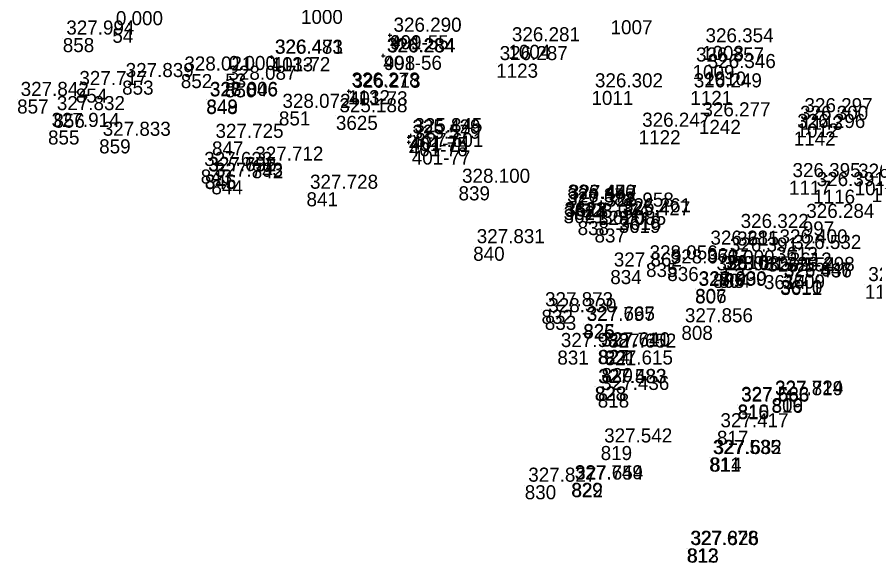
# Model space of a CAD drawing. Extents: x -829398 to -819400, y -1074439 to -1067977.
# Drawn here: x -823763.7 to -823690.6, y -1070217.1 to -1070170.5 of the extents above; entities that cross this region are included whole.
import ezdxf

# ---------------------------------------------------------------- set-up
doc = ezdxf.new("R2010")
doc.units = 0
for name, color, linetype in [('Vrstva 60', 7, 'Continuous'), ('Vrstva 61', 7, 'Continuous'), ('Čísla bodů_doměření_2012', 7, 'Continuous')]:
    doc.layers.add(name, color=color, linetype=linetype)

# ---------------------------------------------------------------- blocks, each defined once
blk = doc.blocks.new('BOD')
at = {"layer": 'Čísla bodů_doměření_2012'}
for p, q in [((-0.15, 0), (0.15, 0)), ((0, -0.15), (0, 0.15))]:
    blk.add_line(p, q, dxfattribs=at)

msp = doc.modelspace()

# ---------------------------------------------------------------- linework, layer by layer
at = {"layer": 'Vrstva 60'}
for p, q in [((-823713.117, -1070170.78), (-823713.117, -1070170.78)), ((-823755.582, -1070171.507), (-823755.582, -1070171.507)), ((-823759.807, -1070172.306), (-823759.807, -1070172.306)), ((-823731.913, -1070172.062), (-823731.913, -1070172.062)), ((-823721.827, -1070172.88), (-823721.827, -1070172.88)), ((-823705.324, -1070172.97), (-823705.324, -1070172.97)), ((-823732.442, -1070173.831), (-823732.442, -1070173.831)), ((-823742.036, -1070173.944), (-823742.036, -1070173.944)), ((-823722.867, -1070174.485), (-823722.867, -1070174.485)), ((-823706.131, -1070174.604), (-823706.131, -1070174.604)), ((-823749.746, -1070175.374), (-823749.746, -1070175.374)), ((-823745.96, -1070175.331), (-823745.96, -1070175.331)), ((-823705.136, -1070175.162), (-823705.136, -1070175.162)), ((-823754.747, -1070175.932), (-823754.747, -1070175.932)), ((-823758.694, -1070176.612), (-823758.694, -1070176.612)), ((-823745.988, -1070176.16), (-823745.988, -1070176.16)), ((-823735.493, -1070176.748), (-823735.493, -1070176.748)), ((-823714.748, -1070176.809), (-823714.748, -1070176.809)), ((-823706.32, -1070176.81), (-823706.32, -1070176.81)), ((-823763.697, -1070177.541), (-823763.697, -1070177.541)), ((-823747.576, -1070177.585), (-823747.576, -1070177.585)), ((-823747.562, -1070177.541), (-823747.562, -1070177.541)), ((-823760.61, -1070178.751), (-823760.61, -1070178.751)), ((-823741.385, -1070178.557), (-823741.385, -1070178.557)), ((-823736.529, -1070178.934), (-823736.529, -1070178.934)), ((-823696.887, -1070178.927), (-823696.887, -1070178.927)), ((-823705.587, -1070179.282), (-823705.587, -1070179.282)), ((-823697.26, -1070179.583), (-823697.26, -1070179.583)), ((-823761.066, -1070180.183), (-823761.066, -1070180.183)), ((-823710.722, -1070180.167), (-823710.722, -1070180.167)), ((-823697.505, -1070180.275), (-823697.505, -1070180.275)), ((-823756.704, -1070180.94), (-823756.704, -1070180.94)), ((-823747.091, -1070181.116), (-823747.091, -1070181.116)), ((-823743.698, -1070183.058), (-823743.698, -1070183.058)), ((-823748.053, -1070183.514), (-823748.053, -1070183.514)), ((-823747.707, -1070183.979), (-823747.707, -1070183.979)), ((-823747.694, -1070183.942), (-823747.694, -1070183.942)), ((-823747.137, -1070184.432), (-823747.137, -1070184.432)), ((-823697.907, -1070184.464), (-823697.907, -1070184.464)), ((-823692.313, -1070184.514), (-823692.313, -1070184.514)), ((-823739.034, -1070185.455), (-823739.034, -1070185.455)), ((-823726.075, -1070184.946), (-823726.075, -1070184.946)), ((-823695.848, -1070185.227), (-823695.848, -1070185.227)), ((-823690.863, -1070185.089), (-823690.863, -1070185.089)), ((-823717.063, -1070186.306), (-823717.063, -1070186.306)), ((-823716.964, -1070186.33), (-823716.964, -1070186.33)), ((-823717.126, -1070186.899), (-823717.126, -1070186.899)), ((-823717.114, -1070186.617), (-823717.114, -1070186.617)), ((-823713.829, -1070186.982), (-823713.829, -1070186.982)), ((-823712.427, -1070187.722), (-823712.427, -1070187.722)), ((-823712.36, -1070187.463), (-823712.36, -1070187.463)), ((-823715.926, -1070187.906), (-823715.926, -1070187.906)), ((-823714.485, -1070188.538), (-823714.485, -1070188.538)), ((-823696.735, -1070187.939), (-823696.735, -1070187.939)), ((-823702.331, -1070188.801), (-823702.331, -1070188.801)), ((-823724.825, -1070190.099), (-823724.825, -1070190.099)), ((-823704.905, -1070190.225), (-823704.905, -1070190.225)), ((-823699.016, -1070190.117), (-823699.016, -1070190.117)), ((-823697.846, -1070190.593), (-823697.846, -1070190.593)), ((-823703.246, -1070190.812), (-823703.246, -1070190.812)), ((-823713.141, -1070192.087), (-823713.141, -1070192.087)), ((-823710.092, -1070191.48), (-823710.092, -1070191.48)), ((-823708.283, -1070191.826), (-823708.283, -1070191.826)), ((-823703.452, -1070191.889), (-823703.452, -1070191.889)), ((-823704.387, -1070192.412), (-823704.387, -1070192.412)), ((-823703.898, -1070192.405), (-823703.898, -1070192.405)), ((-823700.044, -1070192.514), (-823700.044, -1070192.514)), ((-823698.639, -1070192.936), (-823698.639, -1070192.936)), ((-823698.409, -1070192.468), (-823698.409, -1070192.468)), ((-823698.653, -1070193.014), (-823698.653, -1070193.014)), ((-823691.449, -1070193.333), (-823691.449, -1070193.333)), ((-823705.919, -1070193.737), (-823705.919, -1070193.737)), ((-823705.9, -1070193.694), (-823705.9, -1070193.694)), ((-823719.002, -1070195.475), (-823719.002, -1070195.475)), ((-823718.722, -1070195.99), (-823718.722, -1070195.99)), ((-823715.451, -1070196.728), (-823715.451, -1070196.728)), ((-823715.437, -1070196.688), (-823715.437, -1070196.688)), ((-823707.081, -1070196.848), (-823707.081, -1070196.848)), ((-823717.654, -1070198.955), (-823717.654, -1070198.955)), ((-823714.216, -1070198.918), (-823714.216, -1070198.918)), ((-823714.152, -1070198.896), (-823714.152, -1070198.896)), ((-823713.614, -1070199.004), (-823713.614, -1070199.004)), ((-823713.901, -1070200.444), (-823713.901, -1070200.444)), ((-823714.473, -1070202.032), (-823714.473, -1070202.032)), ((-823714.436, -1070202.023), (-823714.436, -1070202.023)), ((-823714.211, -1070202.616), (-823714.211, -1070202.616)), ((-823699.395, -1070203.065), (-823699.395, -1070203.065)), ((-823699.391, -1070203.016), (-823699.391, -1070203.016)), ((-823702.292, -1070203.552), (-823702.292, -1070203.552)), ((-823702.275, -1070203.612), (-823702.275, -1070203.612)), ((-823704.05, -1070205.796), (-823704.05, -1070205.796)), ((-823713.961, -1070207.093), (-823713.961, -1070207.093)), ((-823704.707, -1070208.072), (-823704.707, -1070208.072)), ((-823704.63, -1070208.081), (-823704.63, -1070208.081)), ((-823720.432, -1070210.439), (-823720.432, -1070210.439)), ((-823716.472, -1070210.232), (-823716.472, -1070210.232)), ((-823716.434, -1070210.262), (-823716.434, -1070210.262)), ((-823706.629, -1070215.823), (-823706.629, -1070215.823)), ((-823706.572, -1070215.842), (-823706.572, -1070215.842))]:
    msp.add_line(p, q, dxfattribs=at)

# ---------------------------------------------------------------- block references
for p in [(-823731.918, -1070172.067), (-823742, -1070173.93), (-823732.488, -1070173.806), (-823735.416, -1070176.841), (-823730.146, -1070180.632), (-823730.306, -1070181.19), (-823730.304, -1070180.742), (-823730.062, -1070181.892)]:
    msp.add_blockref('BOD', p, dxfattribs=at)

# ---------------------------------------------------------------- texts
for s, p in [('1000', (-823739.505, -1070171.094)), ('1007', (-823713.117, -1070171.98)), ('54', (-823755.582, -1070172.707)), ('858', (-823759.807, -1070173.506)), ('401-55', (-823731.918, -1070173.267)), ('999', (-823731.913, -1070173.262)), ('1004', (-823721.827, -1070174.08)), ('1008', (-823705.324, -1070174.17)), ('401-72', (-823742, -1070175.13)), ('1133', (-823742.036, -1070175.144)), ('401-56', (-823732.488, -1070175.006)), ('998', (-823732.442, -1070175.031)), ('1123', (-823722.867, -1070175.685)), ('1009', (-823706.131, -1070175.804)), ('852', (-823749.746, -1070176.574)), ('53', (-823745.96, -1070176.531)), ('1010', (-823705.136, -1070176.362)), ('853', (-823754.747, -1070177.132)), ('854', (-823758.694, -1070177.812)), ('850', (-823745.988, -1070177.36)), ('401-73', (-823735.416, -1070178.041)), ('1132', (-823735.493, -1070177.948)), ('1011', (-823714.748, -1070178.009)), ('1121', (-823706.32, -1070178.01)), ('857', (-823763.697, -1070178.741)), ('848', (-823747.576, -1070178.785)), ('849', (-823747.562, -1070178.741)), ('856', (-823760.61, -1070179.951)), ('851', (-823741.385, -1070179.757)), ('3625', (-823736.529, -1070180.134)), ('1143', (-823696.887, -1070180.127)), ('1242', (-823705.587, -1070180.482)), ('1012', (-823697.26, -1070180.783)), ('855', (-823761.066, -1070181.383)), ('1122', (-823710.722, -1070181.367)), ('1142', (-823697.505, -1070181.475)), ('859', (-823756.704, -1070182.14)), ('847', (-823747.091, -1070182.316)), ('401-76', (-823730.306, -1070182.39)), ('401-75', (-823730.304, -1070181.942)), ('401-74', (-823730.146, -1070181.832)), ('401-77', (-823730.062, -1070183.092)), ('842', (-823743.698, -1070184.258)), ('843', (-823748.053, -1070184.714)), ('845', (-823747.707, -1070185.179)), ('846', (-823747.694, -1070185.142)), ('844', (-823747.137, -1070185.632)), ('1117', (-823697.907, -1070185.664)), ('1013', (-823692.313, -1070185.714)), ('841', (-823739.034, -1070186.655)), ('839', (-823726.075, -1070186.146)), ('1116', (-823695.848, -1070186.427)), ('1014', (-823690.863, -1070186.289)), ('3623', (-823717.063, -1070187.506)), ('3622', (-823716.964, -1070187.53)), ('3621', (-823717.126, -1070188.099)), ('3624', (-823717.114, -1070187.817)), ('3620', (-823713.829, -1070188.182)), ('3619', (-823712.427, -1070188.922)), ('3618', (-823712.36, -1070188.663)), ('838', (-823715.926, -1070189.106)), ('837', (-823714.485, -1070189.738)), ('997', (-823696.735, -1070189.139)), ('3615', (-823702.331, -1070190.001)), ('840', (-823724.825, -1070191.299)), ('3617', (-823704.905, -1070191.425)), ('3613', (-823699.016, -1070191.317)), ('3612', (-823697.846, -1070191.793)), ('835', (-823710.092, -1070192.68)), ('3616', (-823703.246, -1070192.012)), ('834', (-823713.141, -1070193.287)), ('836', (-823708.283, -1070193.026)), ('52', (-823703.452, -1070193.089)), ('805', (-823704.387, -1070193.612)), ('804', (-823703.898, -1070193.605)), ('3614', (-823700.044, -1070193.714)), ('3610', (-823698.639, -1070194.136)), ('3609', (-823698.409, -1070193.668)), ('3611', (-823698.653, -1070194.214)), ('1115', (-823691.449, -1070194.533)), ('807', (-823705.919, -1070194.937)), ('806', (-823705.9, -1070194.894)), ('832', (-823719.002, -1070196.675)), ('833', (-823718.722, -1070197.19)), ('826', (-823715.451, -1070197.928)), ('825', (-823715.437, -1070197.888)), ('808', (-823707.081, -1070198.048)), ('831', (-823717.654, -1070200.155)), ('827', (-823714.216, -1070200.118)), ('824', (-823714.152, -1070200.096)), ('821', (-823713.614, -1070200.204)), ('820', (-823713.901, -1070201.644)), ('828', (-823714.473, -1070203.232)), ('823', (-823714.436, -1070203.223)), ('818', (-823714.211, -1070203.816)), ('816', (-823699.395, -1070204.265)), ('809', (-823699.391, -1070204.216)), ('810', (-823702.292, -1070204.752)), ('815', (-823702.275, -1070204.812)), ('817', (-823704.05, -1070206.996)), ('819', (-823713.961, -1070208.293)), ('811', (-823704.707, -1070209.272)), ('814', (-823704.63, -1070209.281)), ('830', (-823720.432, -1070211.639)), ('829', (-823716.472, -1070211.432)), ('822', (-823716.434, -1070211.462)), ('812', (-823706.629, -1070217.023)), ('813', (-823706.572, -1070217.042))]:
    msp.add_text(s, height=1.2, dxfattribs=at).set_placement(p)
at = {"layer": 'Vrstva 61'}
for s, p in [('0.000', (-823755.282, -1070171.207)), ('327.994', (-823759.507, -1070172.006)), ('326.290', (-823731.618, -1070171.767)), ('326.290', (-823731.613, -1070171.762)), ('326.281', (-823721.527, -1070172.58)), ('326.354', (-823705.024, -1070172.67)), ('326.483', (-823741.736, -1070173.644)), ('326.471', (-823741.7, -1070173.63)), ('326.284', (-823732.188, -1070173.506)), ('326.284', (-823732.142, -1070173.531)), ('326.287', (-823722.567, -1070174.185)), ('326.357', (-823705.831, -1070174.304)), ('328.021', (-823749.446, -1070175.074)), ('0.000', (-823745.66, -1070175.031)), ('326.346', (-823704.836, -1070174.862)), ('327.839', (-823754.447, -1070175.632)), ('328.087', (-823745.688, -1070175.86)), ('327.717', (-823758.394, -1070176.312)), ('326.278', (-823735.193, -1070176.448)), ('326.213', (-823735.116, -1070176.541)), ('326.302', (-823714.448, -1070176.509)), ('326.249', (-823706.02, -1070176.51)), ('327.842', (-823763.397, -1070177.241)), ('327.846', (-823747.276, -1070177.285)), ('328.006', (-823747.262, -1070177.241)), ('327.832', (-823760.31, -1070178.451)), ('328.072', (-823741.085, -1070178.257)), ('325.188', (-823736.229, -1070178.634)), ('326.297', (-823696.587, -1070178.627)), ('326.277', (-823705.287, -1070178.982)), ('326.300', (-823696.96, -1070179.283)), ('327.914', (-823760.766, -1070179.883)), ('326.247', (-823710.422, -1070179.867)), ('326.296', (-823697.205, -1070179.975)), ('327.833', (-823756.404, -1070180.64)), ('327.725', (-823746.791, -1070180.816)), ('325.579', (-823730.006, -1070180.89)), ('325.429', (-823730.004, -1070180.442)), ('325.845', (-823729.846, -1070180.332)), ('327.601', (-823729.762, -1070181.592)), ('327.712', (-823743.398, -1070182.758)), ('327.623', (-823747.753, -1070183.214)), ('327.792', (-823747.407, -1070183.679)), ('327.635', (-823747.394, -1070183.642)), ('327.793', (-823746.837, -1070184.132)), ('328.100', (-823725.775, -1070184.646)), ('326.395', (-823697.607, -1070184.164)), ('326.273', (-823692.013, -1070184.214)), ('327.728', (-823738.734, -1070185.155)), ('326.391', (-823695.548, -1070184.927)), ('326.450', (-823716.763, -1070186.006)), ('327.447', (-823716.664, -1070186.03)), ('327.582', (-823716.826, -1070186.599)), ('326.375', (-823716.814, -1070186.317)), ('325.958', (-823713.529, -1070186.682)), ('325.427', (-823712.127, -1070187.422)), ('326.261', (-823712.06, -1070187.163)), ('328.074', (-823715.626, -1070187.606)), ('328.085', (-823714.185, -1070188.238)), ('326.284', (-823696.435, -1070187.639)), ('326.322', (-823702.031, -1070188.501)), ('327.831', (-823724.525, -1070189.799)), ('326.281', (-823704.605, -1070189.925)), ('326.400', (-823698.716, -1070189.817)), ('326.532', (-823697.546, -1070190.293)), ('328.056', (-823709.792, -1070191.18)), ('326.391', (-823702.946, -1070190.512)), ('327.862', (-823712.841, -1070191.787)), ('328.073', (-823707.983, -1070191.526)), ('0.000', (-823703.152, -1070191.589)), ('328.081', (-823704.087, -1070192.112)), ('328.085', (-823703.598, -1070192.105)), ('326.554', (-823699.744, -1070192.214)), ('326.647', (-823698.339, -1070192.636)), ('326.298', (-823698.109, -1070192.168)), ('328.030', (-823705.6, -1070193.394)), ('325.436', (-823698.353, -1070192.714)), ('326.255', (-823691.149, -1070193.033)), ('327.899', (-823705.619, -1070193.437)), ('327.873', (-823718.702, -1070195.175)), ('328.330', (-823718.422, -1070195.69)), ('327.797', (-823715.151, -1070196.428)), ('327.665', (-823715.137, -1070196.388)), ('327.856', (-823706.781, -1070196.548)), ('327.988', (-823717.354, -1070198.655)), ('327.711', (-823713.916, -1070198.618)), ('327.640', (-823713.852, -1070198.596)), ('327.652', (-823713.314, -1070198.704)), ('327.615', (-823713.601, -1070200.144)), ('327.583', (-823714.173, -1070201.732)), ('327.483', (-823714.136, -1070201.723)), ('327.436', (-823713.911, -1070202.316)), ('327.819', (-823699.095, -1070202.765)), ('327.724', (-823699.091, -1070202.716)), ('327.563', (-823701.992, -1070203.252)), ('327.686', (-823701.975, -1070203.312)), ('327.417', (-823703.75, -1070205.496)), ('327.542', (-823713.661, -1070206.793)), ('327.535', (-823704.407, -1070207.772)), ('327.682', (-823704.33, -1070207.781)), ('327.827', (-823720.132, -1070210.139)), ('327.749', (-823716.172, -1070209.932)), ('327.654', (-823716.134, -1070209.962)), ('327.678', (-823706.329, -1070215.523)), ('327.826', (-823706.272, -1070215.542))]:
    msp.add_text(s, height=1.2, dxfattribs=at).set_placement(p)

doc.saveas('drawing.dxf')
